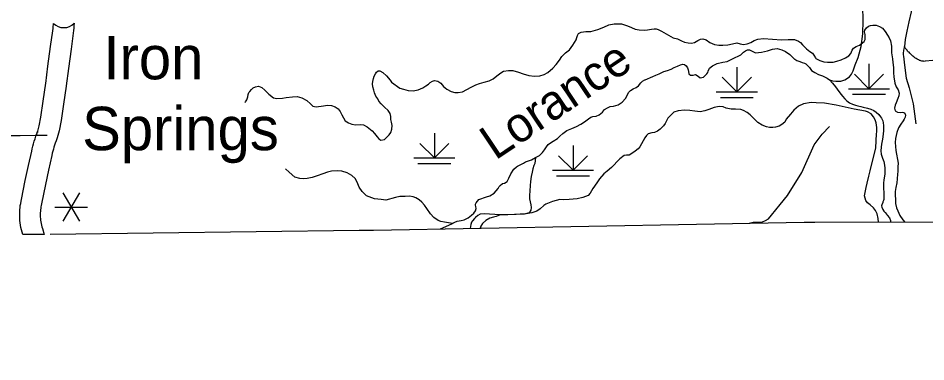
# Model space of a CAD drawing. Extents: x -19 to 366, y -4 to 359.
# Drawn here: x 152.307 to 154.399, y 179.654 to 180.445 of the extents above; entities that cross this region are included whole.
import ezdxf

# ---------------------------------------------------------------- set-up
doc = ezdxf.new("R2010")
doc.units = 0
for name, color, linetype in [('R_Alt Surface', 7, 'Continuous'), ('R_Contour Annot', 7, 'Continuous'), ('R_Horz Alg Annot', 7, 'Continuous'), ('R_ROW', 7, 'Continuous'), ('R_Temp Easement', 7, 'Continuous'), ('Sheet Fence', 7, 'Continuous'), ('T_Drafting', 7, 'Continuous'), ('T_Vehicle Path Lt Major', 7, 'Continuous'), ('T_Vehicle Path Lt Minor', 7, 'Continuous')]:
    doc.layers.add(name, color=color, linetype=linetype)

msp = doc.modelspace()

# ---------------------------------------------------------------- linework, layer by layer
at = {"layer": 'R_Alt Surface'}
msp.add_lwpolyline([(152.3808, 179.9473), (153.0932, 179.9566), (153.1262, 179.957), (154.119, 179.9749), (154.1433, 179.9749), (155.1201, 179.9757), (155.1401, 179.9758), (155.7117, 179.984)], dxfattribs=at)
at = {"layer": 'R_Contour Annot'}
for p, q in [((152.418, 180.2889), (152.4179, 180.2883)), ((152.3522, 180.1841), (152.3516, 180.182)), ((152.3971, 180.1692), (152.3964, 180.1671))]:
    msp.add_line(p, q, dxfattribs=at)
for points in [[(152.371, 180.2947), (152.376, 180.3349), (152.3822, 180.38), (152.3874, 180.4162), (152.3879, 180.4209), (152.3883, 180.4258), (152.3886, 180.4306), (152.3887, 180.4328)], [(152.4361, 180.4335), (152.4359, 180.4282), (152.4355, 180.4223), (152.435, 180.4164), (152.4344, 180.4104), (152.4291, 180.3734), (152.423, 180.3288), (152.418, 180.2889)], [(152.3516, 180.182), (152.3557, 180.1968), (152.3598, 180.2171), (152.365, 180.2539), (152.3711, 180.2952)], [(152.4179, 180.2883), (152.4118, 180.2471), (152.4065, 180.2091), (152.4018, 180.1857), (152.3971, 180.1692)], [(152.3675, 179.9472), (152.3179, 179.9466), (152.3178, 179.947), (152.3163, 179.9522), (152.315, 179.9575), (152.3138, 179.9627), (152.3128, 179.968), (152.312, 179.9734), (152.3113, 179.979), (152.311, 179.9841), (152.3108, 179.989), (152.3108, 179.994), (152.311, 179.9989), (152.3113, 180.0038), (152.3117, 180.0088), (152.3123, 180.0136), (152.3131, 180.0184), (152.314, 180.0234), (152.315, 180.0276), (152.3237, 180.0714), (152.3311, 180.1055), (152.3386, 180.1389), (152.3399, 180.1444), (152.3413, 180.1502), (152.3428, 180.156), (152.3444, 180.1618), (152.3462, 180.1675), (152.3482, 180.1732), (152.3502, 180.1788), (152.3522, 180.1841)], [(152.3964, 180.1671), (152.3946, 180.1622), (152.3928, 180.1575), (152.3913, 180.1528), (152.3898, 180.1481), (152.3884, 180.1434), (152.3872, 180.1386), (152.386, 180.1338), (152.3849, 180.1286), (152.3773, 180.0952), (152.3701, 180.0618), (152.3613, 180.0177), (152.3604, 180.0137), (152.3598, 180.0104), (152.3592, 180.0071), (152.3588, 180.0036), (152.3585, 180.0002), (152.3583, 179.9968), (152.3582, 179.9934), (152.3582, 179.9899), (152.3583, 179.9865), (152.3585, 179.9833), (152.3589, 179.9797), (152.3595, 179.9759), (152.3602, 179.9721), (152.3611, 179.9683), (152.362, 179.9646), (152.3631, 179.9609), (152.3675, 179.9472)]]:
    msp.add_lwpolyline(points, dxfattribs=at)
msp.add_arc((152.4121, 180.4563), 0.0331, 225.144, 316.4479, dxfattribs=at)
at = {"layer": 'R_ROW'}
for points in [[(154.3709, 180.4984), (154.369, 180.4808), (154.3654, 180.4597), (154.3604, 180.4363), (154.3558, 180.4151), (154.3519, 180.3962), (154.35, 180.3799)], [(154.35, 180.3799), (154.3492, 180.3772), (154.3485, 180.3745), (154.348, 180.3717), (154.3476, 180.3689), (154.3474, 180.3661), (154.3473, 180.3633), (154.3474, 180.3605), (154.3476, 180.3577), (154.3506, 180.3368), (154.3543, 180.307), (154.3611, 180.2847), (154.3702, 180.2476), (154.3761, 180.2019)], [(154.4156, 180.3475), (154.3977, 180.3457), (154.3958, 180.3456), (154.3939, 180.3457), (154.392, 180.3459), (154.3901, 180.3462), (154.3882, 180.3467), (154.3864, 180.3472), (154.3847, 180.3479), (154.3829, 180.3488), (154.3813, 180.3497), (154.3797, 180.3508), (154.3768, 180.3525), (154.3744, 180.3541), (154.3719, 180.3559), (154.3695, 180.3578), (154.3671, 180.3598), (154.3649, 180.362), (154.3627, 180.3642), (154.3606, 180.3665), (154.359, 180.3679), (154.3574, 180.3694), (154.356, 180.371), (154.3546, 180.3726), (154.3533, 180.3743), (154.3521, 180.3761), (154.351, 180.378), (154.35, 180.3799)], [(152.1783, 180.1723), (152.187, 180.1725), (152.206, 180.1733), (152.2259, 180.1739), (152.2409, 180.1741), (152.2559, 180.1743), (152.271, 180.1747), (152.286, 180.1752), (152.3122, 180.1752), (152.3462, 180.1759), (152.3743, 180.1756)], [(153.9921, 179.9726), (154.0015, 179.9752), (154.0078, 179.9749), (154.0228, 179.976), (154.0298, 179.9792), (154.0364, 179.9829), (154.0438, 179.9917), (154.0634, 180.0162), (154.0809, 180.0363), (154.1134, 180.0898), (154.1422, 180.1533), (154.1604, 180.1782), (154.1773, 180.1957)]]:
    msp.add_lwpolyline(points, dxfattribs=at)
at = {"layer": 'R_Temp Easement'}
for points in [[(154.1774, 180.3027), (154.1842, 180.3006), (154.1923, 180.2996), (154.2034, 180.3002), (154.213, 180.3034), (154.2231, 180.3102), (154.2278, 180.3158), (154.2318, 180.3236), (154.2365, 180.3374), (154.2436, 180.3542), (154.2505, 180.3799), (154.2544, 180.4092), (154.2551, 180.44), (154.2542, 180.4718)], [(153.9184, 180.3403), (153.9317, 180.3437), (153.9411, 180.3452), (153.96, 180.3544), (153.9669, 180.3575), (153.9727, 180.3609), (153.979, 180.3664), (153.984, 180.3699), (153.9885, 180.3725), (153.9932, 180.3723), (154.0007, 180.3685), (154.007, 180.3651), (154.0203, 180.3668), (154.0342, 180.37), (154.046, 180.3736), (154.0568, 180.3749), (154.0676, 180.3725), (154.0761, 180.368), (154.0856, 180.3611), (154.0957, 180.3515), (154.0965, 180.3505), (154.0976, 180.3506), (154.1024, 180.3479), (154.1086, 180.3452), (154.1141, 180.3431), (154.1197, 180.3413), (154.1227, 180.3401), (154.1268, 180.3362), (154.1311, 180.3312), (154.1359, 180.3243), (154.1432, 180.3197), (154.1522, 180.3156), (154.1614, 180.3125), (154.1716, 180.3069), (154.1774, 180.3027), (154.1842, 180.2955), (154.1909, 180.2867), (154.1948, 180.2815), (154.2011, 180.2731), (154.2074, 180.2655), (154.2127, 180.2594), (154.2174, 180.2544), (154.2232, 180.2504), (154.2303, 180.2472), (154.2374, 180.2447), (154.2429, 180.2432), (154.2498, 180.2418), (154.2553, 180.2403), (154.2648, 180.2379), (154.2729, 180.2353), (154.2792, 180.2322), (154.2848, 180.2286), (154.291, 180.2229), (154.2946, 180.218), (154.2973, 180.2147), (154.3003, 180.2089), (154.3012, 180.2043), (154.3016, 180.1977), (154.3018, 180.1907), (154.3016, 180.1846), (154.301, 180.1792), (154.3006, 180.1711), (154.2986, 180.1625), (154.2973, 180.155), (154.2962, 180.1476), (154.2955, 180.1396), (154.2964, 180.1316), (154.2992, 180.1224), (154.3024, 180.1152), (154.3044, 180.1062), (154.3047, 180.0995), (154.3049, 180.0929), (154.3047, 180.0862), (154.3041, 180.0809), (154.3028, 180.0725), (154.3021, 180.0653), (154.3019, 180.0586), (154.3019, 180.0519), (154.3023, 180.0445), (154.3025, 180.0392), (154.3028, 180.0334), (154.3024, 180.0278), (154.3017, 180.0255), (154.3003, 180.0217), (154.3, 180.0202), (154.298, 180.0155), (154.2975, 180.0129), (154.298, 180.0096), (154.2992, 180.0061), (154.3004, 180.0042), (154.3026, 180.0008), (154.3053, 179.9975), (154.3093, 179.9929), (154.3104, 179.9914), (154.3155, 179.9851), (154.3178, 179.9794), (154.3183, 179.9751)], [(153.2811, 179.9598), (153.3068, 179.9713), (153.3135, 179.9755), (153.3191, 179.9776), (153.3282, 179.979), (153.3355, 179.9809), (153.3447, 179.9853), (153.3525, 179.9914), (153.3574, 179.996), (153.3611, 180.0014), (153.3626, 180.0067), (153.3621, 180.0113), (153.3613, 180.0141), (153.3614, 180.0164), (153.3632, 180.0201), (153.3694, 180.0271), (153.3871, 180.0333), (153.3942, 180.036), (153.4046, 180.042), (153.4136, 180.0527), (153.4159, 180.0577), (153.4183, 180.06), (153.4233, 180.0643), (153.4286, 180.0654), (153.4342, 180.0688), (153.4381, 180.0764), (153.4429, 180.0864), (153.4498, 180.0974), (153.4557, 180.1027), (153.4586, 180.1039), (153.4718, 180.1115), (153.4764, 180.1139), (153.4838, 180.1166), (153.4903, 180.1187), (153.4998, 180.1239), (153.5086, 180.1291), (153.516, 180.136), (153.5204, 180.142), (153.5249, 180.1491), (153.5287, 180.154), (153.5339, 180.1581), (153.5402, 180.1617), (153.5505, 180.1681), (153.556, 180.1736), (153.5625, 180.1797), (153.5721, 180.1864), (153.5835, 180.1911), (153.594, 180.1954), (153.6039, 180.2008), (153.613, 180.2064), (153.6221, 180.2129), (153.6273, 180.2171), (153.632, 180.2183), (153.6392, 180.2195), (153.6463, 180.2222), (153.6539, 180.2288), (153.6585, 180.2345), (153.6655, 180.2389), (153.6715, 180.2413), (153.6795, 180.2421), (153.6903, 180.2457), (153.6996, 180.2516), (153.7074, 180.2598), (153.711, 180.2668), (153.7142, 180.2735), (153.7188, 180.2788), (153.7251, 180.2824), (153.732, 180.2854), (153.7374, 180.2896), (153.7427, 180.2962), (153.746, 180.3001), (153.7514, 180.3027), (153.7524, 180.3031), (153.7703, 180.311), (153.777, 180.3139), (153.7851, 180.317), (153.7952, 180.3222), (153.8042, 180.3243), (153.8126, 180.3276), (153.8197, 180.3311), (153.8272, 180.3343), (153.834, 180.3375), (153.8392, 180.3394), (153.8428, 180.3387), (153.8473, 180.3355), (153.8503, 180.3306), (153.8515, 180.3261), (153.8524, 180.3221), (153.8529, 180.317), (153.8566, 180.3137), (153.8629, 180.3135), (153.8685, 180.3153), (153.8745, 180.3115), (153.8795, 180.3075), (153.8868, 180.3094), (153.8944, 180.3172), (153.8969, 180.3203), (153.898, 180.323), (153.9009, 180.3296), (153.9073, 180.3351), (153.9184, 180.3403)], [(153.4998, 180.1239), (153.4978, 180.11), (153.4962, 180.1056), (153.4936, 180.0981), (153.4917, 180.0904), (153.4899, 180.0803), (153.4885, 180.0691), (153.4875, 180.0597), (153.4869, 180.0472), (153.4858, 180.0365), (153.4862, 180.0287), (153.4876, 180.0217), (153.4887, 180.0151), (153.4895, 180.0092), (153.4887, 180.0031), (153.4849, 179.9971), (153.4769, 179.9945), (153.4647, 179.9935), (153.4516, 179.9931), (153.4182, 179.9922), (153.406, 179.9926), (153.3935, 179.9934), (153.3832, 179.9946), (153.3719, 179.9935), (153.3667, 179.9909), (153.3617, 179.9862), (153.3589, 179.9833), (153.3543, 179.9786), (153.3525, 179.9753), (153.3508, 179.9701), (153.3491, 179.961)]]:
    msp.add_lwpolyline(points, dxfattribs=at)
at = {"layer": 'Sheet Fence'}
for points in [[(154.1159, 1.8709), (153.9063, 10.4874), (153.696, 19.1041), (153.485, 27.7209), (153.2733, 36.3378), (153.0608, 44.9549), (152.8476, 53.5721), (152.6337, 62.1894), (152.419, 70.8069), (152.2036, 79.4245), (151.9875, 88.0422), (151.7707, 96.6601), (151.5531, 105.2782), (151.3348, 113.8963), (151.1158, 122.5147), (150.8961, 131.1331), (150.6757, 139.7517), (150.4545, 148.3704), (150.2326, 156.9893), (150.0101, 165.6083), (149.7867, 174.2275), (149.5627, 182.8468), (149.338, 191.4662), (149.1125, 200.0858), (148.8864, 208.7055), (148.6595, 217.3254), (148.4319, 225.9454), (148.2037, 234.5655), (147.9747, 243.1858), (147.745, 251.8063), (147.5146, 260.4269), (147.2835, 269.0476), (147.0517, 277.6685), (146.8191, 286.2895), (146.5859, 294.9106), (146.352, 303.5319), (146.1174, 312.1534), (145.8821, 320.775), (145.6461, 329.3967), (145.4094, 338.0186), (145.172, 346.6406)], [(0, 172.2839), (7.1335, 172.2883), (14.267, 172.3015), (21.4005, 172.3236), (28.5339, 172.3544), (35.6673, 172.3941), (42.8006, 172.4426), (49.9339, 172.4999), (57.0671, 172.566), (64.2002, 172.6409), (71.3332, 172.7246), (78.4661, 172.8172), (85.5989, 172.9186), (92.7315, 173.0287), (99.8641, 173.1477), (106.9964, 173.2755), (114.1286, 173.4122), (121.2606, 173.5576), (128.3925, 173.7119), (135.5241, 173.8749), (142.6555, 174.0468), (149.7867, 174.2275), (156.9177, 174.417), (164.0485, 174.6153), (171.179, 174.8224), (178.3092, 175.0383), (185.4392, 175.2631), (192.5688, 175.4966), (199.6982, 175.739), (206.8273, 175.9902), (213.9561, 176.2502), (221.0845, 176.5189), (228.2126, 176.7965), (235.3404, 177.083), (242.4677, 177.3782), (249.5948, 177.6822), (256.7214, 177.995), (263.8476, 178.3167), (270.9735, 178.6471), (278.0989, 178.9863), (285.2239, 179.3344), (292.3485, 179.6912), (299.4726, 180.0569), (306.5963, 180.4314), (313.7195, 180.8146), (320.8422, 181.2067), (327.9644, 181.6076), (335.0862, 182.0172), (342.2074, 182.4357)]]:
    msp.add_spline(points, degree=3, dxfattribs=at)
at = {"layer": 'T_Drafting'}
for p, q in [((153.9638, 180.3324), (153.9638, 180.2756)), ((154.2682, 180.3396), (154.2682, 180.2827)), ((153.9638, 180.2756), (153.9303, 180.3091)), ((153.9638, 180.2756), (153.9972, 180.3091)), ((154.2682, 180.2827), (154.2347, 180.3162)), ((154.2682, 180.2827), (154.3017, 180.3162)), ((154.2209, 180.2827), (154.3156, 180.2827)), ((153.9164, 180.2756), (154.0111, 180.2756)), ((153.9259, 180.2627), (154.0016, 180.2627)), ((154.2303, 180.2698), (154.3061, 180.2698)), ((153.2666, 180.1799), (153.2666, 180.1231)), ((153.2666, 180.1231), (153.2331, 180.1566)), ((153.2666, 180.1231), (153.3001, 180.1566)), ((153.5863, 180.1516), (153.5863, 180.0948)), ((153.2193, 180.1231), (153.314, 180.1231)), ((153.5863, 180.0948), (153.5528, 180.1282)), ((153.5863, 180.0948), (153.6198, 180.1282)), ((153.2287, 180.1102), (153.3045, 180.1102)), ((153.5389, 180.0948), (153.6336, 180.0948)), ((153.5484, 180.0818), (153.6242, 180.0818))]:
    msp.add_line(p, q, dxfattribs=at)
at = {"layer": 'T_Vehicle Path Lt Major'}
for points in [[(153.1231, 180.1858), (153.1289, 180.1791), (153.1345, 180.1718), (153.1388, 180.167), (153.1436, 180.1639), (153.1515, 180.1657), (153.1578, 180.1714), (153.1624, 180.1766), (153.1662, 180.1819), (153.1686, 180.1894), (153.169, 180.1977), (153.1676, 180.2055), (153.1659, 180.2117), (153.1663, 180.2189), (153.1644, 180.2255), (153.1604, 180.2321), (153.1515, 180.2402), (153.1439, 180.2474), (153.1388, 180.2537), (153.1361, 180.2593), (153.1318, 180.2655), (153.1287, 180.2734), (153.1269, 180.2792), (153.1247, 180.2873), (153.124, 180.2939), (153.1248, 180.2995), (153.1265, 180.3064), (153.1282, 180.3112), (153.1307, 180.3169), (153.1331, 180.3206), (153.1368, 180.3236), (153.1408, 180.3237), (153.1479, 180.3201), (153.1566, 180.3125), (153.1645, 180.3021), (153.1678, 180.2973), (153.1868, 180.2839), (153.1956, 180.2817), (153.2064, 180.2784), (153.2178, 180.278), (153.2289, 180.2798), (153.2402, 180.2847), (153.2467, 180.2894), (153.253, 180.2934), (153.2569, 180.297), (153.2623, 180.3), (153.267, 180.3014), (153.2746, 180.2999), (153.2812, 180.2954), (153.288, 180.2874), (153.2955, 180.2819), (153.3057, 180.2765), (153.3134, 180.2741), (153.3215, 180.2735), (153.3315, 180.2753), (153.3513, 180.2862), (153.3623, 180.2916), (153.3704, 180.2945), (153.3815, 180.2977), (153.3926, 180.3008), (153.4023, 180.3057), (153.4106, 180.3126), (153.4195, 180.3193), (153.4262, 180.3227), (153.4372, 180.3243), (153.4474, 180.3242), (153.4602, 180.3208), (153.4716, 180.317), (153.4841, 180.3131), (153.4976, 180.3116), (153.5097, 180.3125), (153.5198, 180.3155), (153.5282, 180.3201), (153.5395, 180.3299), (153.547, 180.3385), (153.5547, 180.3486), (153.5607, 180.3567), (153.5691, 180.3655), (153.5777, 180.3722), (153.5861, 180.3829), (153.5933, 180.3955), (153.5948, 180.4009), (153.5962, 180.4055), (153.5991, 180.4095), (153.6047, 180.4125), (153.6155, 180.414), (153.6276, 180.4143), (153.6432, 180.419), (153.6572, 180.4247), (153.6685, 180.4301), (153.6809, 180.4322), (153.6976, 180.4319), (153.7115, 180.4277), (153.7207, 180.4238), (153.7295, 180.4199), (153.7389, 180.4181), (153.7502, 180.4178), (153.758, 180.4184), (153.7674, 180.42), (153.7733, 180.4208), (153.7778, 180.4203)], [(153.7778, 180.4203), (153.7824, 180.4191), (153.7903, 180.4154), (153.8168, 180.4001), (153.8268, 180.3972), (153.8366, 180.3927), (153.8433, 180.3901), (153.8517, 180.3882), (153.8591, 180.3875), (153.866, 180.3892), (153.8736, 180.394), (153.8798, 180.3968), (153.8857, 180.3975), (153.8929, 180.3949), (153.9018, 180.3891), (153.912, 180.3848), (153.9221, 180.383), (153.9312, 180.3827), (153.9429, 180.3834), (153.954, 180.386), (153.9634, 180.3882), (153.9718, 180.3856), (153.979, 180.3841), (153.9875, 180.3856), (153.9958, 180.3891), (154.0036, 180.3935), (154.0122, 180.3968), (154.0254, 180.3983), (154.0666, 180.3955), (154.0819, 180.3961), (154.0876, 180.3959), (154.0969, 180.3956), (154.1057, 180.3918), (154.1102, 180.3887), (154.1152, 180.3839), (154.1199, 180.3788), (154.1246, 180.3741), (154.1318, 180.3686), (154.1378, 180.3643), (154.1415, 180.3596), (154.1452, 180.354), (154.1462, 180.3525), (154.1547, 180.3473), (154.1645, 180.3445), (154.1726, 180.3434), (154.1855, 180.3441), (154.1941, 180.3461), (154.2041, 180.3488), (154.2142, 180.3535), (154.222, 180.3585), (154.2266, 180.3639), (154.2296, 180.3714), (154.2325, 180.3763), (154.2385, 180.38), (154.2463, 180.3827), (154.2574, 180.3914), (154.2594, 180.3962), (154.2598, 180.4025), (154.2595, 180.4076), (154.2581, 180.4139), (154.259, 180.4175), (154.2628, 180.4227), (154.2669, 180.4263), (154.2718, 180.4281), (154.2774, 180.429), (154.2846, 180.4287), (154.2924, 180.4262), (154.2998, 180.4217), (154.3057, 180.4143), (154.3114, 180.4063), (154.3152, 180.3999), (154.318, 180.3926), (154.3203, 180.3805), (154.3203, 180.3712), (154.3199, 180.3649), (154.3224, 180.3515), (154.3234, 180.3433), (154.3252, 180.3316), (154.3247, 180.319), (154.3257, 180.3097), (154.3282, 180.295), (154.3311, 180.2869), (154.3356, 180.2798), (154.3381, 180.2727), (154.3373, 180.2664), (154.3348, 180.2604), (154.331, 180.2502), (154.329, 180.245), (154.3273, 180.2378), (154.3286, 180.2317), (154.3342, 180.2283), (154.3409, 180.2281), (154.345, 180.2284), (154.3486, 180.2279), (154.351, 180.2263), (154.3528, 180.2216), (154.3516, 180.2174), (154.3493, 180.2122), (154.3471, 180.2087), (154.3418, 180.2013), (154.3362, 180.1924)], [(152.8303, 180.2508), (152.8314, 180.2523), (152.8343, 180.2572), (152.8364, 180.2639), (152.8378, 180.2689), (152.8393, 180.2735), (152.8413, 180.2764), (152.8448, 180.2807), (152.8492, 180.2844), (152.8545, 180.2868), (152.8609, 180.2881), (152.8691, 180.2853), (152.8761, 180.2793), (152.8847, 180.2698), (152.8957, 180.2616), (152.9035, 180.2599), (152.9164, 180.261), (152.9254, 180.2622), (152.9394, 180.2642), (152.9504, 180.2647), (152.9613, 180.2617), (152.9728, 180.2554), (152.9812, 180.2477), (152.9864, 180.2421), (152.994, 180.2408), (153.0114, 180.2432), (153.0206, 180.2446), (153.0292, 180.2441), (153.0378, 180.2411), (153.0449, 180.2364), (153.0498, 180.2304), (153.0535, 180.2224), (153.0569, 180.2156), (153.0611, 180.2089), (153.0684, 180.204), (153.0762, 180.2012), (153.085, 180.1995), (153.0954, 180.1998), (153.1032, 180.1995), (153.112, 180.1946), (153.1231, 180.1858)], [(154.2904, 179.975), (154.2897, 179.9839), (154.2871, 179.9948), (154.2831, 180.0022), (154.2787, 180.008), (154.2711, 180.015), (154.2647, 180.0201), (154.2608, 180.0255), (154.2582, 180.0359), (154.2602, 180.0471), (154.2619, 180.0552), (154.2642, 180.0651), (154.2677, 180.0814), (154.271, 180.0931), (154.2845, 180.1467), (154.286, 180.1788), (154.2868, 180.1834), (154.2865, 180.1935), (154.2851, 180.2043), (154.2826, 180.211), (154.2787, 180.2178), (154.2732, 180.2244), (154.2652, 180.2297), (154.2601, 180.2311), (154.2342, 180.2353), (154.193, 180.2446), (154.1656, 180.2491), (154.1463, 180.2497), (154.1349, 180.2511), (154.1178, 180.248), (154.1062, 180.2423), (154.0951, 180.2329), (154.0876, 180.2241), (154.0771, 180.2126), (154.0741, 180.2057), (154.0672, 180.2), (154.0612, 180.1967), (154.053, 180.1938), (154.0464, 180.1929), (154.0388, 180.1933), (154.0318, 180.1949), (154.0222, 180.1989), (154.0125, 180.2049), (154.0044, 180.2124), (153.9948, 180.2222), (153.9878, 180.2279), (153.9794, 180.2324), (153.9727, 180.2347), (153.9609, 180.2355), (153.9505, 180.2354), (153.9389, 180.2381), (153.932, 180.2408), (153.9227, 180.2413), (153.9115, 180.2396), (153.8996, 180.2347), (153.8898, 180.2314), (153.8794, 180.2296), (153.8671, 180.2305), (153.8557, 180.2327), (153.8428, 180.2329), (153.8284, 180.2313), (153.8185, 180.2284), (153.8124, 180.2225), (153.805, 180.2147), (153.8016, 180.2083), (153.7989, 180.2028), (153.7948, 180.1969), (153.7868, 180.1895), (153.7807, 180.1851), (153.774, 180.1821), (153.7675, 180.1813), (153.7597, 180.1783), (153.7554, 180.1745), (153.7516, 180.1693), (153.7404, 180.1485), (153.7364, 180.1442), (153.7292, 180.1384)], [(154.3362, 180.1924), (154.3329, 180.1821), (154.3295, 180.1681), (154.329, 180.159), (154.3295, 180.1493), (154.3305, 180.1402), (154.3355, 180.1111), (154.3348, 180.1029), (154.3345, 180.092), (154.3341, 180.0856), (154.3331, 180.0751), (154.3322, 180.0661), (154.3304, 180.0554), (154.329, 180.0457), (154.3288, 180.0375), (154.3293, 180.0276), (154.3296, 180.018), (154.3317, 180.0083), (154.3348, 180.001), (154.3396, 179.9909), (154.3462, 179.9806), (154.3511, 179.9751)], [(153.7292, 180.1384), (153.7216, 180.1331), (153.7156, 180.1299), (153.7097, 180.1297), (153.7039, 180.1286), (153.6944, 180.1211), (153.6872, 180.1144), (153.6812, 180.1072), (153.6747, 180.101), (153.6647, 180.0927), (153.657, 180.0862), (153.6472, 180.0753), (153.6407, 180.0656), (153.6316, 180.053), (153.6255, 180.042), (153.6214, 180.0369), (153.6091, 180.032), (153.5955, 180.029), (153.5774, 180.0271), (153.5638, 180.0265), (153.5558, 180.0275), (153.5387, 180.0232), (153.5232, 180.0165), (153.5193, 180.0133), (153.5108, 180.0062), (153.5024, 180.0007), (153.4913, 179.9967), (153.474, 179.9934), (153.4169, 179.9912), (153.4088, 179.9885), (153.403, 179.987), (153.3941, 179.9843), (153.3856, 179.9789), (153.3776, 179.9722), (153.3734, 179.9664), (153.3718, 179.9614)], [(153.3084, 179.9723), (153.29, 179.975), (153.2813, 179.9769), (153.2757, 179.9792), (153.2653, 179.9861), (153.2575, 179.9942), (153.2496, 180.0064), (153.2435, 180.0144), (153.2378, 180.0214), (153.2314, 180.027), (153.2242, 180.0309), (153.2175, 180.0336), (153.2093, 180.0353), (153.1991, 180.0346), (153.187, 180.034), (153.177, 180.0322), (153.1551, 180.0259), (153.1442, 180.0271), (153.129, 180.0286), (153.1105, 180.0362), (153.0999, 180.046), (153.0934, 180.0561), (153.0889, 180.0672), (153.0839, 180.076), (153.076, 180.083), (153.0654, 180.0891), (153.0537, 180.0926), (153.0422, 180.0932), (153.0295, 180.0925), (153.0205, 180.0903), (153.0098, 180.0868), (152.9967, 180.0818), (152.9848, 180.0781), (152.9737, 180.0755), (152.965, 180.0752), (152.9563, 180.0761), (152.9447, 180.0785), (152.9316, 180.0906), (152.9235, 180.098)]]:
    msp.add_lwpolyline(points, dxfattribs=at)
at = {"layer": 'T_Vehicle Path Lt Minor'}
for p, q in [((152.4485, 180.0428), (152.4106, 179.9772)), ((152.4106, 180.0428), (152.4485, 179.9772)), ((152.3916, 180.01), (152.4674, 180.01))]:
    msp.add_line(p, q, dxfattribs=at)

# ---------------------------------------------------------------- texts
at = {"layer": 'R_Horz Alg Annot'}
for s, p in [('Iron', (152.5038, 180.3042)), ('Springs', (152.4548, 180.141))]:
    msp.add_text(s, height=0.1, dxfattribs=at).set_placement(p)
at = {"layer": 'R_Temp Easement'}
msp.add_text('Lorance', height=0.08, rotation=33.8892, dxfattribs=at).set_placement((153.4072, 180.1165))

doc.saveas('drawing.dxf')
